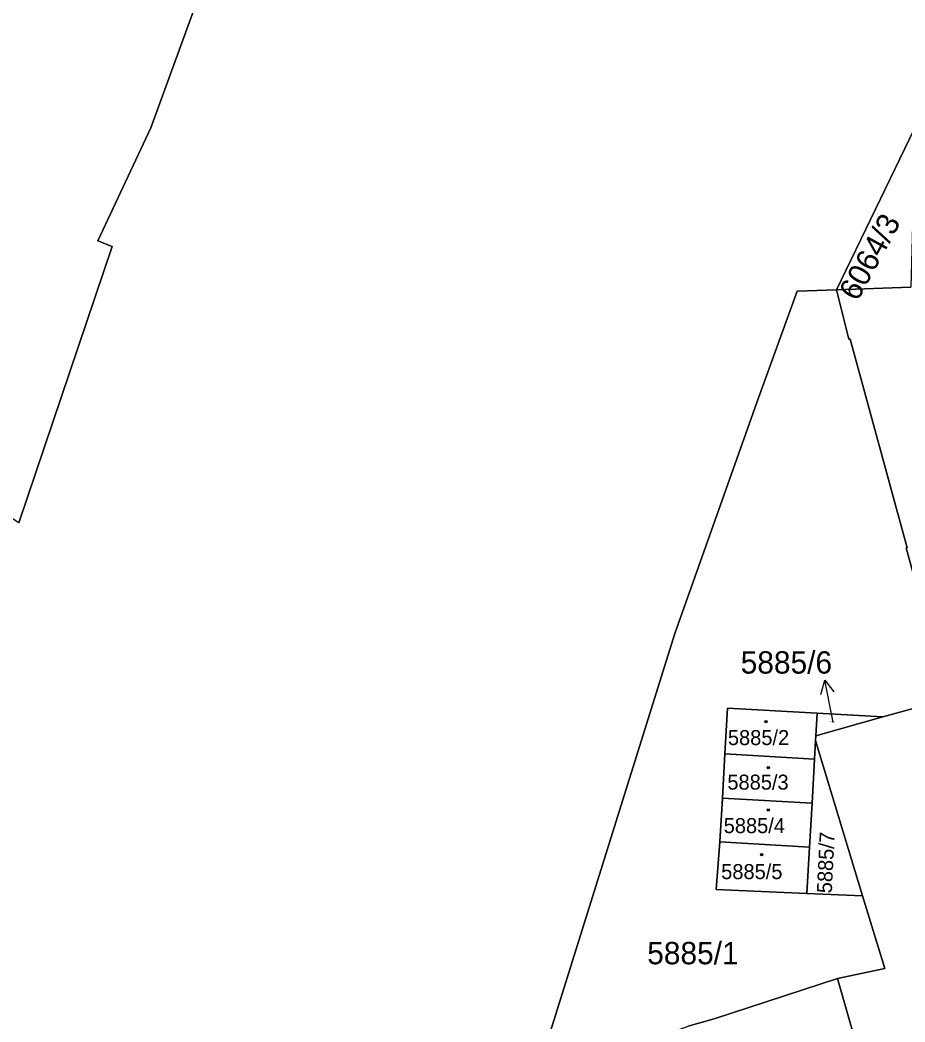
# Model space of a CAD drawing. Extents: x -596233 to -595156, y -1161235 to -1159375.
# Drawn here: x -595977.7 to -595910.4, y -1159810 to -1159733.8 of the extents above; entities that cross this region are included whole.
import ezdxf

# ---------------------------------------------------------------- set-up
doc = ezdxf.new("R2010")
doc.units = 0
for name, color, linetype in [('KN_KULTURY', 7, 'Continuous'), ('KN_PARC_CIS_POM', 7, 'Continuous'), ('KN_PARC_CIS_POZ', 7, 'Continuous'), ('KN_PARC_CIS_STAV', 7, 'Continuous'), ('KN_PARC_PLOCHA', 7, 'Continuous'), ('PARC_C_SIPKA', 7, 'Continuous'), ('parcely_l', 7, 'Continuous')]:
    doc.layers.add(name, color=color, linetype=linetype)

msp = doc.modelspace()

# ---------------------------------------------------------------- linework, layer by layer
at = {"layer": 'KN_KULTURY'}
for centre, radius in [((-595920.98, -1159787.17), 0.09), ((-595920.98, -1159787.17), 0.0398), ((-595920.82, -1159790.68), 0.09), ((-595920.82, -1159790.68), 0.0398), ((-595920.82, -1159793.91), 0.09), ((-595920.82, -1159793.91), 0.0398), ((-595921.33, -1159797.29), 0.09), ((-595921.33, -1159797.29), 0.0398)]:
    msp.add_circle(centre, radius, dxfattribs=at)
at = {"layer": 'KN_PARC_PLOCHA'}
for points in [[(-595946.67, -1159674.28), (-595949.27, -1159681.68), (-595959.57, -1159719.45), (-595967.8, -1159741.98), (-595971.83, -1159750.59), (-595970.72, -1159751.03), (-595977.83, -1159772.05), (-596045.56, -1159728.3), (-596042.68, -1159723.81), (-596010.24, -1159673.26), (-595978.12, -1159693.94), (-595973.29, -1159686.31), (-595972.8, -1159686.61), (-595930, -1159620.11), (-595930.4, -1159619.86), (-595925.46, -1159612.19), (-595957.6, -1159591.5), (-595950.23, -1159579.91), (-595902.65, -1159550.72), (-595902.42, -1159551.12), (-595899.09, -1159549.14), (-595921.56, -1159602.4), (-595918.69, -1159606.74), (-595944.09, -1159666.92)], [(-595906.09, -1159742.28), (-595906.31, -1159745.85), (-595909.75, -1159745.64), (-595909.98, -1159754.12), (-595915.62, -1159754.32), (-595909.7, -1159742.04)], [(-595917.1, -1159786.53), (-595917.2, -1159788.25), (-595917.22, -1159788.61), (-595917.3, -1159790.02), (-595924.12, -1159789.63), (-595923.92, -1159786.14)], [(-595912.1, -1159786.82), (-595917.2, -1159788.25), (-595917.1, -1159786.53)], [(-595913.64, -1159800.43), (-595917.89, -1159800.25), (-595917.69, -1159796.72), (-595917.49, -1159793.38), (-595917.3, -1159790.02), (-595917.22, -1159788.61)], [(-595917.3, -1159790.02), (-595917.49, -1159793.38), (-595924.31, -1159792.99), (-595924.12, -1159789.63)], [(-595917.49, -1159793.38), (-595917.69, -1159796.72), (-595924.51, -1159796.33), (-595924.31, -1159792.99)], [(-595917.69, -1159796.72), (-595917.89, -1159800.25), (-595924.79, -1159799.95), (-595924.51, -1159796.33)], [(-595912.24, -1159818.36), (-595923.71, -1159822.19), (-595939.85, -1159827.78), (-595937.81, -1159820.95), (-595935.5, -1159813.25), (-595932.25, -1159812.3), (-595926.92, -1159810.36), (-595924.93, -1159809.79), (-595915.56, -1159806.73)]]:
    msp.add_lwpolyline(points, close=True, dxfattribs=at)
for points in [[(-595897.41, -1159716.51), (-595909.7, -1159742.04), (-595915.62, -1159754.32), (-595918.62, -1159754.43), (-595921.7, -1159762.89), (-595927.93, -1159780.47), (-595938.03, -1159812.75), (-595946.66, -1159843.25), (-595949.72, -1159869.97), (-595967.89, -1159931.2), (-595979.93, -1159972.12)], [(-595977.83, -1159772.05), (-595970.72, -1159751.03), (-595971.83, -1159750.59), (-595967.8, -1159741.98), (-595959.57, -1159719.45)], [(-595910.24, -1159773.94), (-595914.6, -1159758.07), (-595914.7, -1159758.06), (-595915.62, -1159754.32), (-595909.98, -1159754.12)], [(-595938.03, -1159812.75), (-595927.93, -1159780.47), (-595921.7, -1159762.89), (-595918.62, -1159754.43), (-595915.62, -1159754.32), (-595914.7, -1159758.06), (-595914.6, -1159758.07), (-595910.24, -1159773.94), (-595910.34, -1159773.95), (-595909.39, -1159777.39), (-595909.51, -1159786.09), (-595912.1, -1159786.82), (-595917.1, -1159786.53), (-595923.92, -1159786.14), (-595924.12, -1159789.63), (-595924.31, -1159792.99), (-595924.51, -1159796.33), (-595924.79, -1159799.95), (-595917.89, -1159800.25), (-595913.64, -1159800.43), (-595911.96, -1159805.97), (-595915.56, -1159806.73), (-595924.93, -1159809.79), (-595926.92, -1159810.36)], [(-595912.24, -1159818.36), (-595915.56, -1159806.73), (-595911.96, -1159805.97), (-595913.64, -1159800.43), (-595917.22, -1159788.61), (-595917.2, -1159788.25), (-595912.1, -1159786.82), (-595909.51, -1159786.09), (-595909.39, -1159777.39), (-595861.61, -1159820.87)]]:
    msp.add_lwpolyline(points, dxfattribs=at)
at = {"layer": 'PARC_C_SIPKA'}
for points in [[(-595916.8181, -1159785.1096), (-595916.5272, -1159784.03), (-595915.8381, -1159784.9105)], [(-595915.88, -1159787.23), (-595915.93, -1159786.97), (-595916.5272, -1159784.03)]]:
    msp.add_lwpolyline(points, dxfattribs=at)
at = {"layer": 'parcely_l'}
for points in [[(-595977.83, -1159772.05), (-595970.72, -1159751.03), (-595971.83, -1159750.59), (-595967.8, -1159741.98), (-595959.57, -1159719.45), (-595949.27, -1159681.68), (-595946.67, -1159674.28)], [(-595909.7, -1159742.04), (-595915.62, -1159754.32)], [(-595909.98, -1159754.12), (-595915.62, -1159754.32)], [(-595915.62, -1159754.32), (-595918.62, -1159754.43), (-595921.7, -1159762.89), (-595927.93, -1159780.47), (-595938.03, -1159812.75), (-595946.66, -1159843.25), (-595949.72, -1159869.97)], [(-595909.39, -1159777.39), (-595910.34, -1159773.95), (-595910.24, -1159773.94), (-595914.6, -1159758.07), (-595914.7, -1159758.06), (-595915.62, -1159754.32)], [(-595912.1, -1159786.82), (-595909.51, -1159786.09), (-595909.39, -1159777.39)], [(-595924.12, -1159789.63), (-595923.92, -1159786.14), (-595917.1, -1159786.53)], [(-595917.1, -1159786.53), (-595917.2, -1159788.25)], [(-595917.2, -1159788.25), (-595912.1, -1159786.82)], [(-595917.1, -1159786.53), (-595912.1, -1159786.82)], [(-595917.22, -1159788.61), (-595917.3, -1159790.02)], [(-595917.22, -1159788.61), (-595917.2, -1159788.25)], [(-595913.64, -1159800.43), (-595917.22, -1159788.61)], [(-595924.12, -1159789.63), (-595924.31, -1159792.99)], [(-595917.3, -1159790.02), (-595924.12, -1159789.63)], [(-595917.49, -1159793.38), (-595917.3, -1159790.02)], [(-595924.31, -1159792.99), (-595924.51, -1159796.33)], [(-595924.31, -1159792.99), (-595917.49, -1159793.38)], [(-595917.69, -1159796.72), (-595917.49, -1159793.38)], [(-595917.89, -1159800.25), (-595924.79, -1159799.95), (-595924.51, -1159796.33)], [(-595924.51, -1159796.33), (-595917.69, -1159796.72)], [(-595917.69, -1159796.72), (-595917.89, -1159800.25)], [(-595917.89, -1159800.25), (-595913.64, -1159800.43)], [(-595915.56, -1159806.73), (-595911.96, -1159805.97), (-595913.64, -1159800.43)], [(-595939.85, -1159827.78), (-595937.81, -1159820.95), (-595935.5, -1159813.25), (-595932.25, -1159812.3), (-595926.92, -1159810.36), (-595924.93, -1159809.79), (-595915.56, -1159806.73)], [(-595912.24, -1159818.36), (-595915.56, -1159806.73)]]:
    msp.add_lwpolyline(points, dxfattribs=at)

# ---------------------------------------------------------------- texts
at = {"layer": 'KN_PARC_CIS_POM'}
msp.add_text('5885/6', height=0.1, dxfattribs=at).set_placement((-595916.1633, -1159787.23))
at = {"layer": 'KN_PARC_CIS_POZ'}
for s, height, rotation, p in [('6064/3', 1.7, 61.389182, (-595914.0303, -1159755.2555)), ('5885/7', 1.14, 87.194483, (-595915.9881, -1159800.2561))]:
    msp.add_text(s, height=height, rotation=rotation, dxfattribs=at).set_placement(p)
for s, p in [('5885/6', (-595922.9166, -1159783.52)), ('5885/1', (-595930.0266, -1159805.64))]:
    msp.add_text(s, height=1.7, dxfattribs=at).set_placement(p)
at = {"layer": 'KN_PARC_CIS_STAV'}
for s, p in [('5885/2', (-595923.89, -1159788.96)), ('5885/3', (-595923.93, -1159792.35)), ('5885/4', (-595924.21, -1159795.66)), ('5885/5', (-595924.4, -1159799.16))]:
    msp.add_text(s, height=1.14, dxfattribs=at).set_placement(p)

doc.saveas('drawing.dxf')
